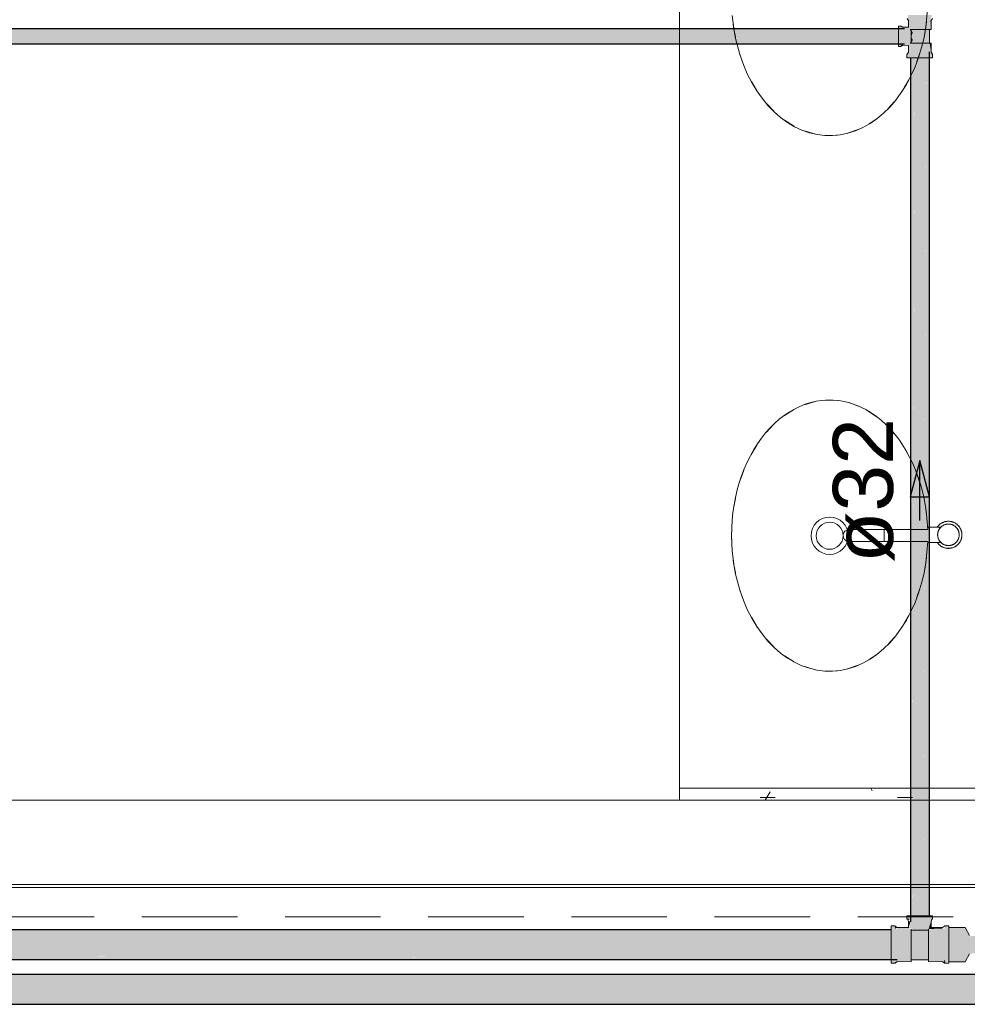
# Model space of a CAD drawing. Header units: millimetres. Extents: x 567 to 934, y -1 to 364.
# Tile 848 of 1056: x 779.23 to 782.39, y 165 to 168.28. Entities that reach past the tile are written whole.
import ezdxf

# ---------------------------------------------------------------- set-up
doc = ezdxf.new("R2010")
doc.units = ezdxf.units.MM
doc.header["$MEASUREMENT"] = 0
doc.linetypes.add('HIDDEN2', pattern=[0.47625, 0.3175, -0.15875])
doc.linetypes.add('NULL', pattern=[0])
for name, color, linetype, lineweight in [('AF-Condutos', 140, 'Continuous', 25), ('AF-Conexões', 152, 'Continuous', 18), ('AF-Sentido conduto', 140, 'Continuous', 30), ('AF-Textos conduto', 7, 'Continuous', 9), ('DI-Detalhes', 1, 'HIDDEN2', 9)]:
    doc.layers.add(name, color=color, linetype=linetype, lineweight=lineweight)
doc.layers.add('ARQ FINA', color=8, linetype='Continuous')
doc.styles.add('Arial', font='arial.ttf')

msp = doc.modelspace()

# ---------------------------------------------------------------- hatches: boundary and pattern name
at = {"layer": 'AF-Condutos', "linetype": 'Continuous'}
for points in [[(776.6794, 168.2444), (782.1779, 168.2444), (775.8941, 168.245)], [(776.2789, 168.2462), (776.2789, 168.2461), (782.1579, 168.2452), (782.1579, 168.2462)], [(782.1779, 168.2462), (776.2789, 168.2462), (776.2789, 168.2462)], [(782.1779, 168.2451), (776.2789, 168.2461), (776.2789, 168.245)], [(776.2789, 168.245), (776.2789, 168.245), (782.1579, 168.2444), (782.1579, 168.2451)], [(782.1779, 168.24), (776.2789, 168.2447), (776.2789, 168.2397)], [(781.9996, 168.2318), (782.1779, 168.2318), (775.8941, 168.2397)], [(781.9996, 168.2318), (775.8941, 168.2318), (782.1779, 168.2315)], [(776.2789, 168.2397), (776.2789, 168.2392), (782.1579, 168.2318), (782.1579, 168.24)], [(781.9996, 168.2318), (776.2789, 168.2392), (776.2789, 168.2318)], [(782.1779, 168.2315), (776.2789, 168.2318), (776.2789, 168.2315)], [(776.2789, 168.2315), (776.2789, 168.2307), (782.1579, 168.2214), (782.1579, 168.2315)], [(782.1779, 168.2214), (776.2789, 168.2307), (776.2789, 168.2214)], [(776.2789, 168.2205), (782.1579, 168.2112), (782.1579, 168.2214), (776.2789, 168.2214)], [(782.1779, 168.2112), (776.2789, 168.2205), (776.2789, 168.2112)], [(776.6794, 168.2444), (782.1579, 168.24), (782.1579, 168.2444)], [(775.9772, 168.211), (775.8941, 168.211), (782.1779, 168.2028)], [(775.9141, 168.211), (782.1779, 168.2112), (775.9141, 168.2112)], [(776.2789, 168.2106), (782.1579, 168.2028), (782.1579, 168.2112), (776.2789, 168.211)], [(782.1779, 168.2028), (776.2789, 168.2105), (776.2789, 168.2027)], [(776.2789, 168.2023), (782.1579, 168.1976), (782.1579, 168.2028), (776.2789, 168.2027)], [(782.1779, 168.1976), (776.2789, 168.2023), (776.2789, 168.1976)], [(776.2789, 168.1975), (782.1579, 168.1965), (782.1579, 168.1976), (776.2789, 168.1976)], [(782.1779, 168.1965), (776.2789, 168.1975), (776.2789, 168.1965)], [(782.203, 168.1704), (782.1976, 165.2974), (782.203, 165.2974)], [(782.1976, 165.2774), (782.203, 168.1504), (782.1976, 168.1504)], [(782.203, 165.2774), (782.2128, 168.1504), (782.203, 168.1504)], [(782.2129, 168.1704), (782.2031, 165.2974), (782.2129, 165.2974)], [(782.2129, 165.2774), (782.2255, 168.1504), (782.2129, 168.1504)], [(782.2255, 168.1704), (782.213, 165.2974), (782.2255, 165.2974)], [(782.2255, 165.2774), (782.2387, 168.1504), (782.2255, 168.1504)], [(782.2388, 168.1704), (782.2256, 165.2974), (782.2388, 165.2974)], [(782.2388, 165.2774), (782.2502, 168.1504), (782.2388, 168.1504)], [(782.2503, 168.1704), (782.2389, 165.2974), (782.2503, 165.2974)], [(782.2503, 165.2774), (782.2581, 168.1504), (782.2503, 168.1504)], [(782.2579, 168.0837), (782.2579, 165.2774), (782.2581, 168.1704)], [(782.2581, 168.1704), (782.2579, 165.2974), (782.2581, 165.2974)], [(782.2609, 168.1704), (782.2581, 165.2974), (782.2609, 165.2974)], [(782.2581, 165.2774), (782.2609, 168.1504), (782.2581, 168.1504)], [(782.2579, 168.0837), (782.2503, 165.2974), (782.2579, 165.2974)], [(782.1329, 165.2511), (776.2789, 165.2511), (776.2789, 165.2476), (782.1329, 165.2447)], [(782.1529, 165.2447), (776.2789, 165.2476), (776.2789, 165.2447)], [(782.1329, 165.2447), (776.2789, 165.2447), (776.2789, 165.237), (782.1329, 165.2308)], [(782.1529, 165.2308), (776.2789, 165.237), (776.2789, 165.2308)], [(782.1329, 165.2308), (776.2789, 165.2308), (776.2789, 165.2203), (782.1329, 165.2118)], [(782.1529, 165.2118), (776.2789, 165.2203), (776.2789, 165.2118)], [(782.1329, 165.2118), (776.2789, 165.2118), (776.2789, 165.2004), (782.1329, 165.191)], [(778.2701, 165.1972), (774.9104, 165.1972), (782.1529, 165.191)], [(776.1671, 165.1807), (776.1789, 165.1812), (776.2789, 165.191), (782.1529, 165.191), (774.9104, 165.1972), (774.9104, 165.191), (776.18, 165.191), (774.9104, 165.1826)], [(782.1329, 165.172), (782.1329, 165.1772), (776.1789, 165.1807)], [(778.5918, 165.1772), (776.1789, 165.1772), (782.1529, 165.172)], [(776.2789, 165.1806), (782.1329, 165.1772), (782.1329, 165.191), (776.2789, 165.191), (776.1845, 165.1812), (776.2919, 165.1807)], [(782.1329, 165.1581), (782.1329, 165.172), (776.2927, 165.172), (776.2828, 165.1644)], [(782.1529, 165.172), (776.2919, 165.1771), (776.2919, 165.172)], [(776.2861, 165.1581), (782.1529, 165.1581), (776.2883, 165.1643)], [(776.2861, 165.1545), (782.1329, 165.1517), (782.1329, 165.1581), (776.2861, 165.1581)], [(782.1529, 165.1516), (776.2861, 165.1545), (776.2861, 165.1516)], [(794.1547, 165.0961), (794.1547, 165.1025), (776.4154, 165.1025)], [(794.1547, 165.0961), (776.4354, 165.1025), (776.4354, 165.0961)], [(794.1547, 165.0822), (794.1547, 165.0961), (776.4154, 165.0961)], [(794.1547, 165.0632), (794.1547, 165.0822), (776.4154, 165.0822)], [(794.1547, 165.0822), (776.4354, 165.0961), (776.4354, 165.0822)], [(794.1547, 165.0632), (776.4354, 165.0822), (776.4354, 165.0632)], [(794.1547, 165.0424), (794.1547, 165.0632), (776.4154, 165.0632)], [(794.1547, 165.0234), (794.1547, 165.0424), (776.4154, 165.0424)], [(794.1547, 165.0424), (776.4354, 165.0632), (776.4354, 165.0424)], [(794.1547, 165.0234), (776.4354, 165.0424), (776.4354, 165.0234)], [(794.1547, 165.0095), (794.1547, 165.0234), (776.4154, 165.0234)], [(794.1547, 165.0031), (794.1547, 165.0095), (776.4154, 165.0095)], [(794.1547, 165.0095), (776.4354, 165.0234), (776.4354, 165.0095)], [(794.1547, 165.0031), (776.4372, 165.0095), (776.4354, 165.0031)]]:
    msp.add_hatch(color=151, dxfattribs=at).paths.add_polyline_path(points)
at = {"layer": 'AF-Conexões', "linetype": 'Continuous'}
for points in [[(782.1673, 168.253), (782.1725, 168.2493), (782.1965, 168.2444), (782.2667, 168.2444), (782.2641, 168.2711), (782.2686, 168.2924), (782.1892, 168.2924), (782.1911, 168.2516), (782.1724, 168.2516), (782.1579, 168.2554), (782.1579, 168.188), (782.1669, 168.1923), (782.1911, 168.1912), (782.1911, 168.1689), (782.1859, 168.1504), (782.2711, 168.1504), (782.2711, 168.1614), (782.266, 168.1689), (782.2615, 168.1984), (782.1999, 168.1984), (782.1999, 168.2442)], [(782.266, 168.2739), (782.2638, 168.2739), (782.2667, 168.2444)], [(782.1999, 168.2214), (782.2055, 168.2336), (782.1994, 168.2441)], [(782.2055, 168.2091), (782.1999, 168.2214), (782.1994, 168.1986)], [(782.2609, 168.2444), (782.1999, 168.2442), (782.2055, 168.2336), (782.2004, 168.2225), (782.2055, 168.2091), (782.1999, 168.1986), (782.2609, 168.1984)], [(782.266, 168.1689), (782.2667, 168.1984), (782.2615, 168.1984)], [(782.2711, 165.2864), (782.2711, 165.2974), (782.1892, 165.2974), (782.1859, 165.2864), (782.1976, 165.2858), (782.1911, 165.2586), (782.2129, 165.2494), (782.2578, 165.2494)], [(782.1911, 165.2789), (782.1911, 165.2586), (782.1975, 165.2789)], [(782.2579, 165.2532), (782.2979, 165.2549), (782.2667, 165.2586), (782.266, 165.2789)], [(782.1459, 165.2644), (782.1329, 165.2644), (782.1329, 165.1396), (782.1459, 165.1396), (782.1536, 165.1453), (782.1999, 165.1442), (782.1999, 165.2494), (782.1911, 165.2586), (782.1536, 165.2586), (782.1536, 165.2494)], [(782.1466, 165.2626), (782.1466, 165.2544), (782.1536, 165.2586)], [(782.1999, 165.1514), (782.2579, 165.1514), (782.2578, 165.2494), (782.1999, 165.2494)], [(782.3249, 165.2644), (782.3119, 165.2644), (782.3111, 165.2544), (782.2669, 165.2536), (782.267, 165.251), (782.3042, 165.2418), (782.2579, 165.2336), (782.2579, 165.1531), (782.3042, 165.1696), (782.3042, 165.1485), (782.3068, 165.1453), (782.3249, 165.1432)], [(782.2579, 165.2532), (782.2579, 165.2336), (782.3042, 165.2418)], [(782.2667, 165.2586), (782.3042, 165.2542), (782.3042, 165.2586)], [(782.3249, 165.2585), (782.3249, 165.1452), (782.3794, 165.1442), (782.3941, 165.1712), (782.4171, 165.1732), (782.4351, 165.168), (782.4351, 165.2353), (782.4206, 165.2315), (782.3953, 165.2293), (782.3794, 165.2585)], [(782.3042, 165.1485), (782.3042, 165.1696), (782.2579, 165.1531), (782.2579, 165.1442)], [(782.3042, 165.1453), (782.3042, 165.1485), (782.2579, 165.1442)]]:
    msp.add_hatch(color=161, dxfattribs=at).paths.add_polyline_path(points)

# ---------------------------------------------------------------- linework, layer by layer
at = {"layer": 'AF-Condutos'}
for p, q in [((782.1779, 168.2462), (776.2789, 168.2462)), ((776.2789, 168.1965), (782.1779, 168.1965)), ((782.1976, 168.1504), (782.1976, 165.2774)), ((782.2609, 165.2974), (782.2609, 168.1704)), ((782.1329, 165.2511), (776.2789, 165.2511)), ((776.2861, 165.1516), (782.1529, 165.1516)), ((794.1547, 165.1025), (776.4154, 165.1025)), ((776.4365, 165.0031), (794.1547, 165.0031))]:
    msp.add_line(p, q, dxfattribs=at)
at = {"layer": 'AF-Conexões'}
for p, q in [((782.1871, 168.2808), (782.1911, 168.2739)), ((782.266, 168.2739), (782.2707, 168.2808)), ((782.1579, 168.2554), (782.1579, 168.2496)), ((782.1669, 168.2554), (782.1579, 168.2554)), ((782.1579, 168.2496), (782.1579, 168.2462)), ((782.1579, 168.2462), (782.1579, 168.2344)), ((782.1724, 168.2516), (782.1669, 168.2554)), ((782.1911, 168.2516), (782.1724, 168.2516)), ((782.1911, 168.2739), (782.1911, 168.2516)), ((782.2667, 168.2444), (782.266, 168.2739)), ((782.1579, 168.2344), (782.1579, 168.2147)), ((782.1579, 168.2147), (782.1579, 168.1973)), ((782.1965, 168.2444), (782.1999, 168.2444)), ((782.1999, 168.2444), (782.1965, 168.2444)), ((782.1994, 168.2441), (782.1999, 168.2333)), ((782.2147, 168.2444), (782.1999, 168.2442)), ((782.1999, 168.2442), (782.1999, 168.2444)), ((782.1999, 168.2444), (782.2106, 168.2444)), ((782.1999, 168.234), (782.1999, 168.2442)), ((782.1999, 168.2214), (782.1999, 168.234)), ((782.1999, 168.2333), (782.1999, 168.2214)), ((782.1999, 168.2214), (782.1999, 168.2094)), ((782.1999, 168.2087), (782.1999, 168.2214)), ((782.2106, 168.2444), (782.2147, 168.2444)), ((782.2358, 168.2444), (782.2147, 168.2444)), ((782.2147, 168.2444), (782.2295, 168.2444)), ((782.2295, 168.2444), (782.2482, 168.2444)), ((782.2538, 168.2444), (782.2358, 168.2444)), ((782.2482, 168.2444), (782.2609, 168.2444)), ((782.2609, 168.2444), (782.2538, 168.2444)), ((782.2609, 168.1984), (782.2609, 168.2444)), ((782.2609, 168.2444), (782.2618, 168.2444)), ((782.2618, 168.2444), (782.2667, 168.2444)), ((782.1579, 168.1973), (782.1579, 168.1965)), ((782.1579, 168.1965), (782.1579, 168.188)), ((782.1579, 168.188), (782.1658, 168.188)), ((782.1658, 168.188), (782.1664, 168.188)), ((782.1664, 168.188), (782.1669, 168.188)), ((782.1669, 168.1965), (782.1666, 168.1885)), ((782.1673, 168.1898), (782.1666, 168.1885)), ((782.1666, 168.1885), (782.1669, 168.1886)), ((782.1666, 168.1885), (782.1669, 168.188)), ((782.1669, 168.1973), (782.1669, 168.1965)), ((782.1669, 168.1965), (782.1669, 168.1973)), ((782.1669, 168.188), (782.1673, 168.1898)), ((782.1669, 168.1886), (782.167, 168.1887)), ((782.1669, 168.188), (782.1669, 168.1886)), ((782.167, 168.1887), (782.1725, 168.1918)), ((782.1725, 168.1918), (782.1911, 168.1912)), ((782.1911, 168.1912), (782.1911, 168.1689)), ((782.1976, 168.1984), (782.1965, 168.1984)), ((782.1965, 168.1984), (782.1999, 168.1984)), ((782.1999, 168.1984), (782.1976, 168.1984)), ((782.1999, 168.2094), (782.1994, 168.1986)), ((782.1999, 168.1986), (782.1999, 168.2087)), ((782.1999, 168.1986), (782.2147, 168.1984)), ((782.1999, 168.1984), (782.1999, 168.1986)), ((782.2103, 168.1984), (782.1999, 168.1984)), ((782.2147, 168.1984), (782.2103, 168.1984)), ((782.2147, 168.1984), (782.2358, 168.1984)), ((782.2289, 168.1984), (782.2147, 168.1984)), ((782.2477, 168.1984), (782.2289, 168.1984)), ((782.2358, 168.1984), (782.2538, 168.1984)), ((782.2609, 168.1984), (782.2477, 168.1984)), ((782.2538, 168.1984), (782.2609, 168.1984)), ((782.2615, 168.1984), (782.2609, 168.1984)), ((782.2667, 168.1984), (782.2615, 168.1984)), ((782.266, 168.1689), (782.2667, 168.1984)), ((782.1871, 168.1619), (782.1859, 168.1614)), ((782.1859, 168.1614), (782.1859, 168.1504)), ((782.1859, 168.1504), (782.1931, 168.1504)), ((782.1911, 168.1689), (782.1871, 168.1619)), ((782.1931, 168.1504), (782.1976, 168.1504)), ((782.1976, 168.1504), (782.2124, 168.1504)), ((782.2124, 168.1504), (782.2373, 168.1504)), ((782.2373, 168.1504), (782.2593, 168.1504)), ((782.2593, 168.1504), (782.2609, 168.1504)), ((782.2609, 168.1504), (782.2711, 168.1504)), ((782.2707, 168.1619), (782.266, 168.1689)), ((782.2699, 168.1619), (782.2707, 168.1619)), ((782.2711, 168.1614), (782.2699, 168.1619)), ((782.2711, 168.1504), (782.2711, 168.1614)), ((782.1859, 165.2974), (782.1859, 165.2864)), ((782.1892, 165.2974), (782.1859, 165.2974)), ((782.1859, 165.2864), (782.1931, 165.2864)), ((782.1931, 165.2864), (782.1891, 165.2858)), ((782.1891, 165.2858), (782.1911, 165.2789)), ((782.1976, 165.2974), (782.1892, 165.2974)), ((782.1911, 165.2789), (782.1911, 165.2586)), ((782.1985, 165.2974), (782.1976, 165.2974)), ((782.2124, 165.2974), (782.1985, 165.2974)), ((782.2289, 165.2974), (782.2124, 165.2974)), ((782.2528, 165.2974), (782.2289, 165.2974)), ((782.2609, 165.2974), (782.2528, 165.2974)), ((782.2686, 165.2974), (782.2609, 165.2974)), ((782.266, 165.2789), (782.2686, 165.2858)), ((782.2667, 165.2586), (782.266, 165.2789)), ((782.2711, 165.2974), (782.2686, 165.2974)), ((782.2686, 165.2858), (782.2711, 165.2864)), ((782.2711, 165.2864), (782.2711, 165.2974)), ((782.1459, 165.2644), (782.1329, 165.2644)), ((782.1329, 165.2644), (782.1329, 165.2538)), ((782.1329, 165.2538), (782.1329, 165.2511)), ((782.1329, 165.2511), (782.1329, 165.2255)), ((782.1466, 165.2626), (782.1459, 165.2644)), ((782.1536, 165.2586), (782.1466, 165.2626)), ((782.1911, 165.2586), (782.1536, 165.2586)), ((782.1999, 165.2532), (782.1999, 165.2494)), ((782.1999, 165.2494), (782.1999, 165.2532)), ((782.1999, 165.2494), (782.2129, 165.2494)), ((782.1999, 165.2494), (782.1999, 165.2494)), ((782.2119, 165.2494), (782.1999, 165.2494)), ((782.1999, 165.2494), (782.1999, 165.2406)), ((782.1999, 165.2321), (782.1999, 165.2494)), ((782.1999, 165.2406), (782.1999, 165.2275)), ((782.2289, 165.2494), (782.2119, 165.2494)), ((782.2129, 165.2494), (782.2289, 165.2494)), ((782.2459, 165.2494), (782.2289, 165.2494)), ((782.2289, 165.2494), (782.2449, 165.2494)), ((782.2449, 165.2494), (782.2545, 165.2494)), ((782.2578, 165.2494), (782.2459, 165.2494)), ((782.2545, 165.2494), (782.2578, 165.2494)), ((782.2579, 165.2406), (782.2578, 165.2494)), ((782.2578, 165.2494), (782.2579, 165.2494)), ((782.2579, 165.2532), (782.2579, 165.2494)), ((782.2579, 165.2494), (782.2579, 165.2532)), ((782.2579, 165.2494), (782.2579, 165.2336)), ((782.2579, 165.2275), (782.2579, 165.2406)), ((782.2579, 165.2336), (782.2579, 165.2051)), ((782.3042, 165.2586), (782.2667, 165.2586)), ((782.3111, 165.2626), (782.3042, 165.2586)), ((782.3119, 165.2644), (782.3111, 165.2626)), ((782.3249, 165.2644), (782.3119, 165.2644)), ((782.3249, 165.2596), (782.3249, 165.2644)), ((782.3249, 165.2585), (782.3249, 165.2596)), ((782.3249, 165.2459), (782.3249, 165.2585)), ((782.3794, 165.2585), (782.3249, 165.2585)), ((782.3249, 165.2255), (782.3249, 165.2459)), ((782.3941, 165.2315), (782.3794, 165.2585)), ((782.1329, 165.2255), (782.1329, 165.1891)), ((782.1999, 165.2014), (782.1999, 165.2321)), ((782.1999, 165.2275), (782.1999, 165.2111)), ((782.1999, 165.2111), (782.1999, 165.1935)), ((782.1999, 165.1722), (782.1999, 165.2014)), ((782.2579, 165.2111), (782.2579, 165.2275)), ((782.2579, 165.1935), (782.2579, 165.2111)), ((782.2579, 165.2051), (782.2579, 165.1755)), ((782.3249, 165.2014), (782.3249, 165.2255)), ((782.3249, 165.1664), (782.3249, 165.2014)), ((782.1329, 165.1891), (782.1329, 165.1568)), ((782.1999, 165.1935), (782.1999, 165.1769)), ((782.1999, 165.1769), (782.1999, 165.1633)), ((782.1999, 165.1512), (782.1999, 165.1722)), ((782.2579, 165.1769), (782.2579, 165.1935)), ((782.2579, 165.1633), (782.2579, 165.1769)), ((782.2579, 165.1755), (782.2579, 165.1531)), ((782.3794, 165.1442), (782.3941, 165.1712)), ((782.1329, 165.1568), (782.1329, 165.1516)), ((782.1329, 165.1516), (782.1329, 165.1396)), ((782.1329, 165.1396), (782.1459, 165.1396)), ((782.1459, 165.1396), (782.1466, 165.1414)), ((782.1459, 165.1396), (782.1459, 165.1396)), ((782.1466, 165.1402), (782.1536, 165.1453)), ((782.1466, 165.1414), (782.1466, 165.1402)), ((782.1536, 165.1453), (782.1999, 165.1442)), ((782.1999, 165.1633), (782.1999, 165.1545)), ((782.1999, 165.1545), (782.1999, 165.1514)), ((782.1999, 165.1514), (782.2579, 165.1514)), ((782.1999, 165.1442), (782.1999, 165.1512)), ((782.2579, 165.1545), (782.2579, 165.1633)), ((782.2579, 165.1514), (782.2579, 165.1545)), ((782.2579, 165.1531), (782.2579, 165.1514)), ((782.2579, 165.1514), (782.2579, 165.1442)), ((782.2579, 165.1442), (782.3042, 165.1453)), ((782.3042, 165.1453), (782.3111, 165.1402)), ((782.3111, 165.1484), (782.3119, 165.1432)), ((782.3119, 165.1396), (782.3111, 165.1484)), ((782.3111, 165.1402), (782.3119, 165.1396)), ((782.3119, 165.1432), (782.3119, 165.1396)), ((782.3119, 165.1396), (782.3249, 165.1396)), ((782.3249, 165.1444), (782.3249, 165.1664)), ((782.3249, 165.1432), (782.3249, 165.1444)), ((782.3249, 165.1444), (782.3794, 165.1442)), ((782.3249, 165.1396), (782.3249, 165.1432))]:
    msp.add_line(p, q, dxfattribs=at)
at = {"layer": 'AF-Sentido conduto'}
for p, q in [((782.2289, 166.8114), (782.1965, 166.6906)), ((782.2612, 166.6906), (782.2289, 166.8114)), ((782.1965, 166.6906), (782.2612, 166.6906))]:
    msp.add_line(p, q, dxfattribs=at)
msp.add_lwpolyline([(782.2289, 166.6114), (782.2289, 166.8114)], dxfattribs=at)
at = {"layer": 'ARQ FINA', "lineweight": 5}
for p, q in [((781.4289, 171.1899), (781.4289, 165.7214)), ((781.9929, 166.5814), (782.255, 166.5814)), ((782.1106, 166.5815), (782.1106, 166.5641)), ((782.3005, 166.5891), (782.2541, 166.5891)), ((782.1106, 166.5641), (782.1106, 166.5424)), ((782.1345, 166.5441), (782.141, 166.5441)), ((782.2551, 166.5422), (781.991, 166.5422)), ((782.2547, 166.5391), (782.3011, 166.5391)), ((782.4889, 165.7214), (781.4289, 165.7214)), ((781.4289, 165.7214), (781.4289, 165.6814)), ((782.5289, 165.6814), (777.8679, 165.6814)), ((777.8679, 165.4014), (783.5389, 165.4014)), ((777.8679, 165.3914), (783.4689, 165.3914))]:
    msp.add_line(p, q, dxfattribs=at)
at = {"layer": 'ARQ FINA', "linetype": 'Continuous', "lineweight": 5}
for p, q in [((781.7309, 165.7098), (781.7145, 165.6814)), ((782.0707, 165.713), (782.0659, 165.7214)), ((781.6974, 165.6907), (781.7477, 165.6907)), ((782.1546, 165.6907), (782.2049, 165.6907))]:
    msp.add_line(p, q, dxfattribs=at)
at = {"layer": 'ARQ FINA', "lineweight": 5}
for points in [[(781.6046, 168.2904), (781.6073, 168.2649), (781.611, 168.2395), (781.6159, 168.2144), (781.6217, 168.1899), (781.6285, 168.1659), (781.6363, 168.1423), (781.6452, 168.1194), (781.6548, 168.0974), (781.6697, 168.0684), (781.6862, 168.0409), (781.7041, 168.0155), (781.7234, 167.9921), (781.7441, 167.9707), (781.7658, 167.9518), (781.7886, 167.9353), (781.8124, 167.9212), (781.8367, 167.9099), (781.8617, 167.9012), (781.8871, 167.8952), (781.9127, 167.8921), (781.9385, 167.8918), (781.9642, 167.8942), (781.9896, 167.8994), (782.0147, 167.9074), (782.0393, 167.9181), (782.0631, 167.9314), (782.0862, 167.9473), (782.1083, 167.9657), (782.1291, 167.9863), (782.1489, 168.0093), (782.1672, 168.0343), (782.184, 168.0611), (782.1993, 168.0898), (782.2129, 168.12), (782.219, 168.1356), (782.2246, 168.1515), (782.2346, 168.1844), (782.2427, 168.2182), (782.2488, 168.2524), (782.2551, 168.3232)], [(781.6153, 168.219), (781.6093, 168.2526), (781.6081, 168.2612)], [(782.2509, 168.2707), (782.2485, 168.2526), (782.2453, 168.2331)], [(781.6435, 168.1249), (781.6303, 168.1616)], [(782.2297, 168.1688), (782.229, 168.1665), (782.2192, 168.1375)], [(781.6865, 168.0415), (781.6683, 168.0721)], [(782.1923, 168.0773), (782.1781, 168.0523)], [(781.7426, 167.9729), (781.7189, 167.9981)], [(782.1433, 168.0033), (782.1239, 167.9817)], [(781.8094, 167.9232), (781.8081, 167.9239), (781.7787, 167.9426)], [(782.0868, 167.9484), (782.0594, 167.9296)], [(781.8822, 167.8962), (781.8449, 167.9069)], [(781.9289, 167.8915), (781.9156, 167.8919)], [(781.9554, 167.893), (781.9289, 167.8915)], [(782.0242, 167.9114), (781.9884, 167.8992)], [(782.255, 166.5814), (782.2512, 166.6331), (782.2477, 166.6584), (782.2432, 166.6833), (782.2376, 166.7079), (782.231, 166.7322), (782.2234, 166.7559), (782.2149, 166.7789), (782.2054, 166.8011), (782.1949, 166.8227), (782.1836, 166.8434), (782.1716, 166.863), (782.1587, 166.8817), (782.1449, 166.8994), (782.1305, 166.916), (782.1155, 166.9314), (782.0999, 166.9455), (782.0836, 166.9584), (782.0668, 166.9701), (782.0497, 166.9803), (782.0321, 166.9891), (782.0141, 166.9966), (781.9959, 167.0027), (781.9775, 167.0073), (781.959, 167.0103), (781.9402, 167.012), (781.9214, 167.0122), (781.9028, 167.0108), (781.8842, 167.008), (781.8657, 167.0037), (781.8474, 166.998), (781.8294, 166.9909), (781.8118, 166.9823), (781.7945, 166.9723), (781.7776, 166.9609), (781.7613, 166.9484), (781.7456, 166.9345), (781.7303, 166.9193), (781.7158, 166.9029), (781.702, 166.8856), (781.6889, 166.8671), (781.6766, 166.8475), (781.6651, 166.827), (781.6545, 166.8058), (781.6449, 166.7837), (781.6361, 166.7608), (781.6283, 166.7372), (781.6215, 166.7132), (781.6157, 166.6887), (781.6109, 166.6636), (781.6072, 166.6381), (781.6045, 166.6126), (781.6029, 166.5869), (781.6024, 166.561), (781.603, 166.535), (781.6046, 166.5094), (781.6073, 166.4838), (781.611, 166.4584), (781.6159, 166.4333), (781.6217, 166.4088), (781.6285, 166.3848), (781.6363, 166.3613), (781.6452, 166.3383), (781.6548, 166.3163), (781.6697, 166.2873), (781.6862, 166.2598), (781.7041, 166.2344), (781.7234, 166.211), (781.7441, 166.1896), (781.7658, 166.1707), (781.7886, 166.1542), (781.8124, 166.1402), (781.8367, 166.1288), (781.8617, 166.1202), (781.8871, 166.1142), (781.9127, 166.111), (781.9385, 166.1107), (781.9642, 166.1131), (781.9896, 166.1183), (782.0147, 166.1264), (782.0393, 166.1371), (782.0631, 166.1503), (782.0862, 166.1663), (782.1083, 166.1846), (782.1291, 166.2052), (782.1489, 166.2282), (782.1672, 166.2532), (782.184, 166.28), (782.1993, 166.3088), (782.2129, 166.339), (782.219, 166.3545), (782.2246, 166.3705), (782.2346, 166.4034), (782.2427, 166.4371), (782.2488, 166.4714), (782.2551, 166.5422)], [(781.8446, 166.9968), (781.8803, 167.0072)], [(781.9153, 167.0119), (781.9289, 167.0123)], [(781.9289, 167.0123), (781.955, 167.0108)], [(781.9881, 167.0047), (782.0239, 166.9925)], [(781.7785, 166.961), (781.8081, 166.9799), (781.8091, 166.9805)], [(782.0591, 166.9744), (782.0867, 166.9555)], [(781.7188, 166.9056), (781.7424, 166.9307)], [(782.1237, 166.9224), (782.1433, 166.9004)], [(781.6681, 166.8315), (781.6863, 166.862)], [(782.1779, 166.8518), (782.1924, 166.8263)], [(781.6302, 166.742), (781.6434, 166.7787)], [(782.219, 166.7667), (782.229, 166.7373), (782.2298, 166.7349)], [(781.608, 166.6423), (781.6093, 166.6512), (781.6152, 166.6845)], [(782.2452, 166.671), (782.2485, 166.6512), (782.2509, 166.6331)], [(782.3239, 166.6091), (782.3221, 166.6091), (782.3203, 166.609), (782.3185, 166.6088), (782.3167, 166.6086), (782.315, 166.6082), (782.3132, 166.6079), (782.3115, 166.6074), (782.3097, 166.6069), (782.308, 166.6063), (782.3064, 166.6056), (782.3047, 166.6049), (782.3031, 166.6041), (782.3015, 166.6032), (782.3, 166.6023), (782.2985, 166.6013), (782.297, 166.6002), (782.2956, 166.5991), (782.2942, 166.598), (782.2929, 166.5968), (782.2916, 166.5955), (782.2904, 166.5942), (782.2892, 166.5928), (782.2881, 166.5914), (782.287, 166.59), (782.286, 166.5885)], [(782.3239, 166.5191), (782.3257, 166.5192), (782.3275, 166.5193), (782.3293, 166.5195), (782.3311, 166.5197), (782.3328, 166.52), (782.3346, 166.5204), (782.3363, 166.5209), (782.338, 166.5214), (782.3397, 166.522), (782.3414, 166.5227), (782.3431, 166.5234), (782.3447, 166.5242), (782.3463, 166.5251), (782.3478, 166.526), (782.3493, 166.527), (782.3508, 166.528), (782.3522, 166.5292), (782.3536, 166.5303), (782.3549, 166.5315), (782.3562, 166.5328), (782.3574, 166.5341), (782.3586, 166.5355), (782.3597, 166.5369), (782.3608, 166.5383), (782.3618, 166.5398), (782.3627, 166.5414), (782.3636, 166.5429), (782.3644, 166.5445), (782.3651, 166.5462), (782.3658, 166.5478), (782.3665, 166.5495), (782.367, 166.5512), (782.3675, 166.553), (782.3679, 166.5547), (782.3682, 166.5565), (782.3685, 166.5583), (782.3687, 166.5601), (782.3688, 166.5619), (782.3689, 166.5637), (782.3689, 166.5655), (782.3688, 166.5673), (782.3686, 166.569), (782.3684, 166.5708), (782.3681, 166.5726), (782.3677, 166.5744), (782.3673, 166.5761), (782.3668, 166.5778), (782.3662, 166.5795), (782.3655, 166.5812), (782.3648, 166.5829), (782.364, 166.5845), (782.3632, 166.5861), (782.3623, 166.5876), (782.3613, 166.5891), (782.3603, 166.5906), (782.3592, 166.5921), (782.358, 166.5934), (782.3568, 166.5948), (782.3556, 166.5961), (782.3543, 166.5973), (782.3529, 166.5985), (782.3515, 166.5996), (782.3501, 166.6007), (782.3486, 166.6017), (782.3471, 166.6027), (782.3455, 166.6036), (782.3439, 166.6044), (782.3423, 166.6052), (782.3406, 166.6059), (782.339, 166.6065), (782.3373, 166.6071), (782.3355, 166.6076), (782.3338, 166.608), (782.332, 166.6084), (782.3302, 166.6087), (782.3285, 166.6089), (782.3267, 166.6091), (782.3249, 166.6091), (782.3239, 166.6091)], [(781.6031, 166.539), (781.6027, 166.5614), (781.6031, 166.5834)], [(782.3239, 166.6), (782.3225, 166.5999), (782.321, 166.5998), (782.3196, 166.5997), (782.3182, 166.5995), (782.3168, 166.5992), (782.3154, 166.5989), (782.314, 166.5986), (782.3126, 166.5981), (782.3113, 166.5977), (782.3099, 166.5971), (782.3086, 166.5966), (782.3073, 166.5959), (782.3061, 166.5952), (782.3049, 166.5945), (782.3037, 166.5937), (782.3025, 166.5929), (782.3014, 166.592), (782.3003, 166.5911), (782.2992, 166.5901), (782.2982, 166.5891), (782.2972, 166.5881), (782.2963, 166.587), (782.2954, 166.5858), (782.2945, 166.5847), (782.2937, 166.5835), (782.293, 166.5823), (782.2923, 166.581), (782.2916, 166.5797), (782.2911, 166.5784), (782.2905, 166.5771), (782.29, 166.5758), (782.2896, 166.5744), (782.2892, 166.573), (782.2889, 166.5716), (782.2886, 166.5702), (782.2884, 166.5688), (782.2882, 166.5674), (782.2881, 166.566), (782.2881, 166.5645), (782.2881, 166.5631), (782.2882, 166.5617), (782.2883, 166.5602), (782.2885, 166.5588), (782.2887, 166.5574), (782.289, 166.556), (782.2894, 166.5546), (782.2898, 166.5532), (782.2902, 166.5519), (782.2907, 166.5505), (782.2913, 166.5492), (782.2919, 166.5479), (782.2926, 166.5467), (782.2933, 166.5454), (782.2941, 166.5442), (782.2949, 166.5431), (782.2958, 166.5419), (782.2967, 166.5408), (782.2977, 166.5397), (782.2987, 166.5387), (782.2997, 166.5377), (782.3008, 166.5368), (782.3019, 166.5359), (782.303, 166.535), (782.3042, 166.5342), (782.3054, 166.5334), (782.3067, 166.5327), (782.3079, 166.5321), (782.3092, 166.5315), (782.3106, 166.5309), (782.3119, 166.5304), (782.3133, 166.5299), (782.3146, 166.5295), (782.316, 166.5292), (782.3174, 166.5289), (782.3188, 166.5287), (782.3203, 166.5285), (782.3217, 166.5284), (782.3231, 166.5283), (782.3239, 166.5283)], [(782.3239, 166.5283), (782.3253, 166.5283), (782.3268, 166.5284), (782.3282, 166.5286), (782.3296, 166.5288), (782.331, 166.529), (782.3324, 166.5293), (782.3338, 166.5297), (782.3352, 166.5301), (782.3365, 166.5306), (782.3378, 166.5311), (782.3391, 166.5317), (782.3404, 166.5324), (782.3417, 166.5331), (782.3429, 166.5338), (782.3441, 166.5346), (782.3453, 166.5354), (782.3464, 166.5363), (782.3475, 166.5372), (782.3486, 166.5382), (782.3496, 166.5392), (782.3506, 166.5402), (782.3515, 166.5413), (782.3524, 166.5424), (782.3532, 166.5436), (782.354, 166.5448), (782.3548, 166.546), (782.3555, 166.5473), (782.3561, 166.5485), (782.3567, 166.5498), (782.3573, 166.5512), (782.3578, 166.5525), (782.3582, 166.5539), (782.3586, 166.5553), (782.3589, 166.5566), (782.3592, 166.5581), (782.3594, 166.5595), (782.3596, 166.5609), (782.3597, 166.5623), (782.3597, 166.5638), (782.3597, 166.5652), (782.3596, 166.5666), (782.3595, 166.568), (782.3593, 166.5695), (782.3591, 166.5709), (782.3588, 166.5723), (782.3584, 166.5737), (782.358, 166.575), (782.3576, 166.5764), (782.357, 166.5777), (782.3565, 166.579), (782.3558, 166.5803), (782.3552, 166.5816), (782.3544, 166.5828), (782.3537, 166.584), (782.3529, 166.5852), (782.352, 166.5864), (782.3511, 166.5875), (782.3501, 166.5885), (782.3491, 166.5896), (782.3481, 166.5906), (782.347, 166.5915), (782.3459, 166.5924), (782.3448, 166.5933), (782.3436, 166.5941), (782.3424, 166.5948), (782.3411, 166.5956), (782.3398, 166.5962), (782.3385, 166.5968), (782.3372, 166.5974), (782.3359, 166.5979), (782.3345, 166.5983), (782.3332, 166.5987), (782.3318, 166.5991), (782.3304, 166.5994), (782.3289, 166.5996), (782.3275, 166.5998), (782.3261, 166.5999), (782.3247, 166.6), (782.3239, 166.6)], [(782.2865, 166.5391), (782.2875, 166.5377), (782.2886, 166.5362), (782.2897, 166.5348), (782.2909, 166.5335), (782.2922, 166.5322), (782.2935, 166.531), (782.2948, 166.5298), (782.2962, 166.5286), (782.2977, 166.5276), (782.2992, 166.5265), (782.3007, 166.5256), (782.3023, 166.5247), (782.3038, 166.5239), (782.3055, 166.5231), (782.3071, 166.5224), (782.3088, 166.5217), (782.3105, 166.5212), (782.3123, 166.5207), (782.314, 166.5202), (782.3158, 166.5199), (782.3175, 166.5196), (782.3193, 166.5194), (782.3211, 166.5192), (782.3229, 166.5192), (782.3239, 166.5191)], [(781.6153, 166.438), (781.6093, 166.4715), (781.6081, 166.4801)], [(782.2509, 166.4896), (782.2485, 166.4715), (782.2453, 166.4521)], [(781.6435, 166.3438), (781.6303, 166.3805)], [(782.2297, 166.3877), (782.229, 166.3854), (782.2192, 166.3564)], [(781.6865, 166.2605), (781.6683, 166.291)], [(782.1923, 166.2962), (782.1781, 166.2712)], [(781.7426, 166.1918), (781.7189, 166.217)], [(782.1433, 166.2222), (782.1239, 166.2006)], [(781.8094, 166.1421), (781.8081, 166.1429), (781.7787, 166.1615)], [(782.0868, 166.1673), (782.0594, 166.1485)], [(781.8822, 166.1152), (781.8449, 166.1258)], [(782.0242, 166.1303), (781.9884, 166.1181)], [(781.9289, 166.1105), (781.9156, 166.1108)], [(781.9554, 166.112), (781.9289, 166.1105)]]:
    msp.add_lwpolyline(points, dxfattribs=at)
for radius in [0.0621, 0.045]:
    msp.add_circle((781.9289, 166.561), radius, dxfattribs=at)
for centre, radius, start, end in [((782.3239, 166.5641), 0.045, 90, 97.227), ((782.3239, 166.5641), 0.045, 84.0978, 90), ((781.9929, 166.5617), 0.0196, 90, 264.5826), ((782.3239, 166.5641), 0.0358, 126.9939, 148.3523), ((782.3239, 166.5641), 0.045, 121.499, 131.1537), ((782.3239, 166.5641), 0.0358, 90, 95.0184), ((782.3239, 166.5641), 0.0358, 82.8453, 90), ((782.3239, 166.5641), 0.045, 47.4436, 60.7005), ((782.3239, 166.5641), 0.0358, 38.9543, 52.1332), ((782.3239, 166.5641), 0.045, 11.2838, 21.3214), ((782.3239, 166.5641), 0.0358, 306.9939, 328.3523), ((782.3239, 166.5641), 0.045, 335.3631, 348.6584), ((782.3239, 166.5641), 0.045, 228.4609, 240.7005), ((782.3239, 166.5641), 0.0358, 218.9543, 232.1332), ((782.3239, 166.5641), 0.045, 264.0978, 270), ((782.3239, 166.5641), 0.0358, 262.8453, 270), ((782.3239, 166.5641), 0.0358, 270, 275.0184), ((782.3239, 166.5641), 0.045, 270, 277.227), ((782.3239, 166.5641), 0.045, 301.499, 311.1537)]:
    msp.add_arc(centre, radius, start, end, dxfattribs=at)
at = {"layer": 'DI-Detalhes'}
msp.add_lwpolyline([(775.5622, 173.1366), (782.8161, 173.1366), (782.8161, 165.2941), (775.5622, 165.2941), (775.5622, 173.1366)], dxfattribs=at)

# ---------------------------------------------------------------- texts
at = {"layer": 'AF-Textos conduto', "linetype": 'NULL', "insert": (782.1449, 166.7114), "char_height": 0.2, "width": 0.962805, "attachment_point": 8, "rotation": 90.0002, "line_spacing_factor": 0.6, "style": 'Arial'}
msp.add_mtext('ø32', dxfattribs=at)

doc.saveas('drawing.dxf')
